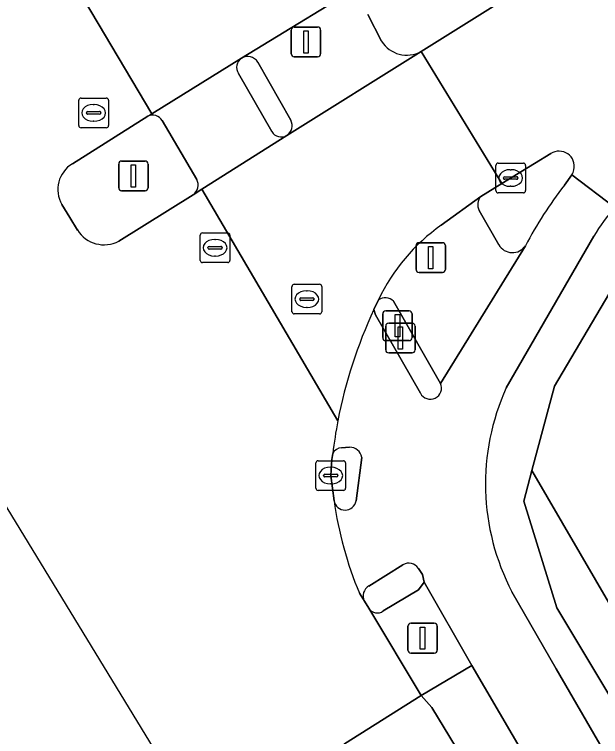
# Model space of a CAD drawing. Extents: x 158455 to 159797, y 387218 to 388672.
# Drawn here: x 158466.82 to 158486.55, y 387812.43 to 387836.73 of the extents above; entities that cross this region are included whole.
import ezdxf

# ---------------------------------------------------------------- set-up
doc = ezdxf.new("R2010")
doc.units = 0
for name, color, linetype in [('IMGEO_Berm_groen', 7, 'Continuous'), ('IMGEO_Berm_open', 7, 'Continuous'), ('IMGEO_Brandkraan', 7, 'Continuous'), ('IMGEO_Drukknoppaal', 7, 'Continuous'), ('IMGEO_Fietspad_gesloten', 7, 'Continuous'), ('IMGEO_Fietspad_open', 7, 'Continuous'), ('IMGEO_Kolk', 7, 'Continuous'), ('IMGEO_Lichtmast', 7, 'Continuous'), ('IMGEO_Rijbaan_lokaal_gesloten', 7, 'Continuous'), ('IMGEO_Rijbaan_regionaal_gesloten', 7, 'Continuous'), ('IMGEO_Rioolput', 7, 'Continuous'), ('IMGEO_Verkeerseiland_gesloten', 7, 'Continuous'), ('IMGEO_Verkeerseiland_open', 7, 'Continuous'), ('IMGEO_Verkeersregelinstallatiepaal', 7, 'Continuous'), ('IMGEO_Voetpad_open', 7, 'Continuous')]:
    doc.layers.add(name, color=color, linetype=linetype)

msp = doc.modelspace()

# ---------------------------------------------------------------- linework, layer by layer
at = {"layer": 'IMGEO_Berm_groen'}
for points in [[(158480.509, 387835.487), (158523.75, 387862.509)], [(158478.712, 387836.73), (158479.175, 387835.834)], [(158490.254, 387825.218), (158489.044, 387827.172), (158488.184, 387829.067), (158487.671, 387828.745), (158485, 387824.221), (158484.237, 387821.378), (158506.024, 387783.964), (158509.758, 387777.954), (158515.06, 387769.897), (158527.238, 387750.747), (158548.722, 387717.403), (158561.527, 387695.629), (158567.142, 387685.228), (158568.545, 387685.937), (158571.712, 387687.537), (158533.201, 387748.867), (158526.8, 387758.122)], [(158515.06, 387769.897), (158509.758, 387777.954), (158506.024, 387783.964), (158484.237, 387821.378), (158483.961, 387820.346), (158485.074, 387816.76), (158488.697, 387810.722), (158500, 387791.321), (158504.739, 387783.19), (158508.513, 387777.116), (158508.527, 387777.094), (158525.962, 387750), (158547.445, 387716.616)]]:
    msp.add_lwpolyline(points, dxfattribs=at)
msp.add_arc((158480.023, 387836.358), 0.997, 211.6978, 299.1409, dxfattribs=at)
at = {"layer": 'IMGEO_Berm_open'}
msp.add_lwpolyline([(158486.282, 387807.855), (158482.21, 387814.816), (158480.511, 387813.808), (158480.865, 387813.406), (158492.476, 387794.267), (158500, 387781.694), (158502.166, 387778.074), (158504.155, 387774.671)], dxfattribs=at)
at = {"layer": 'IMGEO_Brandkraan'}
for p, q in [((158468.985, 387832.991), (158468.985, 387833.843)), ((158469.06, 387833.917), (158469.912, 387833.917)), ((158469.986, 387833.843), (158469.986, 387832.991)), ((158469.473, 387833.697), (158469.498, 387833.697)), ((158469.244, 387833.411), (158469.244, 387833.423)), ((158469.682, 387833.374), (158469.284, 387833.374)), ((158469.287, 387833.46), (158469.685, 387833.46)), ((158469.728, 387833.423), (158469.728, 387833.411)), ((158469.496, 387833.137), (158469.471, 387833.137)), ((158469.912, 387832.917), (158469.06, 387832.917)), ((158473.072, 387828.452), (158473.072, 387829.304)), ((158473.147, 387829.378), (158473.999, 387829.378)), ((158473.56, 387829.158), (158473.585, 387829.158)), ((158474.073, 387829.304), (158474.073, 387828.452)), ((158473.374, 387828.921), (158473.772, 387828.921)), ((158473.331, 387828.872), (158473.331, 387828.884)), ((158473.769, 387828.835), (158473.371, 387828.835)), ((158473.815, 387828.884), (158473.815, 387828.872)), ((158473.583, 387828.598), (158473.558, 387828.598)), ((158473.999, 387828.378), (158473.147, 387828.378))]:
    msp.add_line(p, q, dxfattribs=at)
for points in [[(158468.985, 387832.991), (158468.985, 387833.843)], [(158469.06, 387833.917), (158469.912, 387833.917)], [(158469.986, 387833.843), (158469.986, 387832.991)], [(158469.912, 387832.917), (158469.06, 387832.917)], [(158473.072, 387828.452), (158473.072, 387829.304)], [(158473.147, 387829.378), (158473.999, 387829.378)], [(158474.073, 387829.304), (158474.073, 387828.452)], [(158473.999, 387828.378), (158473.147, 387828.378)]]:
    msp.add_lwpolyline(points, dxfattribs=at)
for centre, radius, start, end in [((158469.062, 387833.841), 0.0765, 91.552, 178.448), ((158469.062, 387833.841), 0.0765, 91.552, 178.448), ((158469.91, 387833.841), 0.0765, 1.552, 88.448), ((158469.91, 387833.841), 0.0765, 1.552, 88.448), ((158469.284, 387833.42), 0.0403, 85.8775, 175.7526), ((158469.281, 387833.41), 0.0366, 178.938, 274.7102), ((158469.685, 387833.417), 0.043, 264.8664, 352.4533), ((158469.689, 387833.422), 0.0386, 1.7309, 96.639), ((158469.062, 387832.993), 0.0765, 181.552, 268.448), ((158469.062, 387832.993), 0.0765, 181.552, 268.448), ((158469.91, 387832.993), 0.0765, 271.552, 358.448), ((158469.91, 387832.993), 0.0765, 271.552, 358.448), ((158473.149, 387829.302), 0.0765, 91.552, 178.448), ((158473.149, 387829.302), 0.0765, 91.552, 178.448), ((158473.997, 387829.302), 0.0765, 1.552, 88.448), ((158473.997, 387829.302), 0.0765, 1.552, 88.448), ((158473.371, 387828.881), 0.0403, 85.8775, 175.7526), ((158473.776, 387828.883), 0.0386, 1.7309, 96.639), ((158473.368, 387828.871), 0.0366, 178.938, 274.7102), ((158473.772, 387828.878), 0.043, 264.8664, 352.4533), ((158473.149, 387828.454), 0.0765, 181.552, 268.448), ((158473.149, 387828.454), 0.0765, 181.552, 268.448), ((158473.997, 387828.454), 0.0765, 271.552, 358.448), ((158473.997, 387828.454), 0.0765, 271.552, 358.448)]:
    msp.add_arc(centre, radius, start, end, dxfattribs=at)
for centre, major_axis, ratio, start_param, end_param in [((158469.472, 387833.417), (-0.387, 0.002), 0.722429, 4.712389, 7.853982), ((158469.497, 387833.417), (-0.39, 0.002), 0.717154, 1.570796, 4.712389), ((158473.559, 387828.878), (-0.387, 0.002), 0.722429, 4.712389, 7.853982), ((158473.584, 387828.878), (-0.39, 0.002), 0.717154, 1.570796, 4.712389)]:
    msp.add_ellipse(centre, major_axis=major_axis, ratio=ratio, start_param=start_param, end_param=end_param, dxfattribs=at)
at = {"layer": 'IMGEO_Drukknoppaal'}
for p, q in [((158479.316, 387825.439), (158479.316, 387826.239)), ((158479.316, 387826.239), (158479.316, 387825.439)), ((158479.416, 387826.339), (158480.206, 387826.339)), ((158480.206, 387826.339), (158479.416, 387826.339)), ((158480.306, 387826.239), (158480.306, 387825.439)), ((158480.306, 387825.439), (158480.306, 387826.239)), ((158480.206, 387825.339), (158479.416, 387825.339)), ((158479.416, 387825.339), (158480.206, 387825.339))]:
    msp.add_line(p, q, dxfattribs=at)
msp.add_lwpolyline([(158479.736, 387826.214), (158479.886, 387826.214), (158479.886, 387825.464), (158479.736, 387825.464), (158479.736, 387826.214)], dxfattribs=at)
for centre, start, end in [((158479.416, 387826.239), 90, 180), ((158479.416, 387826.239), 90, 180), ((158480.206, 387826.239), 0, 90), ((158480.206, 387826.239), 360, 90), ((158479.416, 387825.439), 180, 270), ((158479.416, 387825.439), 180, 270), ((158480.206, 387825.439), 270, 0), ((158480.206, 387825.439), 270, 0)]:
    msp.add_arc(centre, 0.1, start, end, dxfattribs=at)
at = {"layer": 'IMGEO_Fietspad_gesloten'}
for points in [[(158487.022, 387830.231), (158485.575, 387831.33), (158485.329, 387830.981)], [(158483.372, 387824.161), (158486.322, 387829.268)], [(158484.02, 387828.947), (158481.161, 387824.313)], [(158480.482, 387823.984), (158478.967, 387826.624), (158478.917, 387826.794)], [(158477.833, 387822.143), (158478.1, 387822.164)], [(158478.508, 387821.823), (158478.322, 387820.356)], [(158478.749, 387817.493), (158479.896, 387818.205)], [(158480.415, 387818.084), (158480.558, 387817.875), (158480.61, 387817.627), (158482.21, 387814.816), (158486.282, 387807.855), (158498.197, 387787.378), (158500, 387784.423), (158502.337, 387780.592), (158505.466, 387775.464), (158505.545, 387775.285), (158505.768, 387774.768), (158507.961, 387776.157), (158504.386, 387781.795), (158504.092, 387782.258), (158500, 387789.02), (158498.845, 387790.928), (158493.586, 387799.98), (158485.048, 387814.702)], [(158478.43, 387817.251), (158478.596, 387816.984)], [(158485.048, 387814.702), (158483.565, 387817.298)]]:
    msp.add_lwpolyline(points, dxfattribs=at)
for centre, radius, start, end in [((158495.765, 387822.827), 13.243, 141.9967, 152.4759), ((158491.873, 387825.969), 6.457, 138.6973, 149.2763), ((158493.461, 387820.012), 16.047, 154.9994, 169.0796), ((158480.818, 387824.157), 0.377, 207.2264, 24.4773), ((158490.501, 387820.927), 7.828, 155.6019, 207.6198), ((158493.504, 387820.002), 16.091, 169.0731, 173.0352), ((158477.828, 387821.816), 0.327, 89.0838, 155.2674), ((158478.105, 387821.755), 0.409, 9.5175, 90.7058), ((158477.95, 387820.427), 0.379, 189.3956, 349.222), ((158490.106, 387822.127), 12.653, 188.0053, 202.6668), ((158480.095, 387817.885), 0.377, 31.9188, 121.8341), ((158478.944, 387817.157), 0.389, 120.1412, 206.3984)]:
    msp.add_arc(centre, radius, start, end, dxfattribs=at)
at = {"layer": 'IMGEO_Fietspad_open'}
for points in [[(158474.463, 387835.261), (158471.441, 387833.384), (158471.406, 387833.362), (158471.31, 387833.303)], [(158475.479, 387832.788), (158474.361, 387834.741)], [(158471.792, 387833.159), (158472.956, 387831.177)], [(158472.84, 387830.662), (158473.127, 387830.844), (158475.988, 387832.656)]]:
    msp.add_lwpolyline(points, dxfattribs=at)
for centre, radius, start, end in [((158474.678, 387834.949), 0.379, 124.5266, 213.2777), ((158471.473, 387832.969), 0.372, 30.7599, 115.9725), ((158475.8, 387832.978), 0.373, 210.5968, 300.3264), ((158472.604, 387830.986), 0.4, 306.0528, 28.56)]:
    msp.add_arc(centre, radius, start, end, dxfattribs=at)
at = {"layer": 'IMGEO_Kolk'}
for p, q in [((158483.021, 387830.799), (158483.021, 387831.651)), ((158483.096, 387831.725), (158483.948, 387831.725)), ((158484.022, 387831.651), (158484.022, 387830.799)), ((158483.509, 387831.505), (158483.534, 387831.505)), ((158483.28, 387831.219), (158483.28, 387831.231)), ((158483.718, 387831.182), (158483.32, 387831.182)), ((158483.323, 387831.268), (158483.721, 387831.268)), ((158483.764, 387831.231), (158483.764, 387831.219)), ((158483.532, 387830.945), (158483.507, 387830.945)), ((158483.948, 387830.725), (158483.096, 387830.725)), ((158476.966, 387820.785), (158476.966, 387821.637)), ((158477.041, 387821.711), (158477.893, 387821.711)), ((158477.967, 387821.637), (158477.967, 387820.785)), ((158477.454, 387821.491), (158477.479, 387821.491)), ((158477.225, 387821.205), (158477.225, 387821.217)), ((158477.663, 387821.168), (158477.265, 387821.168)), ((158477.268, 387821.254), (158477.666, 387821.254)), ((158477.709, 387821.217), (158477.709, 387821.205)), ((158477.477, 387820.931), (158477.452, 387820.931)), ((158477.893, 387820.711), (158477.041, 387820.711))]:
    msp.add_line(p, q, dxfattribs=at)
for points in [[(158483.021, 387830.799), (158483.021, 387831.651)], [(158483.096, 387831.725), (158483.948, 387831.725)], [(158484.022, 387831.651), (158484.022, 387830.799)], [(158483.948, 387830.725), (158483.096, 387830.725)], [(158476.966, 387820.785), (158476.966, 387821.637)], [(158477.041, 387821.711), (158477.893, 387821.711)], [(158477.967, 387821.637), (158477.967, 387820.785)], [(158477.893, 387820.711), (158477.041, 387820.711)]]:
    msp.add_lwpolyline(points, dxfattribs=at)
for centre, radius, start, end in [((158483.098, 387831.649), 0.0765, 91.552, 178.448), ((158483.098, 387831.649), 0.0765, 91.552, 178.448), ((158483.946, 387831.649), 0.0765, 1.552, 88.448), ((158483.946, 387831.649), 0.0765, 1.552, 88.448), ((158483.32, 387831.228), 0.0403, 85.8775, 175.7526), ((158483.317, 387831.218), 0.0366, 178.938, 274.7102), ((158483.721, 387831.225), 0.043, 264.8664, 352.4533), ((158483.725, 387831.23), 0.0386, 1.7309, 96.639), ((158483.098, 387830.801), 0.0765, 181.552, 268.448), ((158483.098, 387830.801), 0.0765, 181.552, 268.448), ((158483.946, 387830.801), 0.0765, 271.552, 358.448), ((158483.946, 387830.801), 0.0765, 271.552, 358.448), ((158477.043, 387821.635), 0.0765, 91.552, 178.448), ((158477.043, 387821.635), 0.0765, 91.552, 178.448), ((158477.891, 387821.635), 0.0765, 1.552, 88.448), ((158477.891, 387821.635), 0.0765, 1.552, 88.448), ((158477.265, 387821.214), 0.0403, 85.8775, 175.7526), ((158477.262, 387821.204), 0.0366, 178.938, 274.7102), ((158477.666, 387821.211), 0.043, 264.8664, 352.4533), ((158477.67, 387821.216), 0.0386, 1.7309, 96.639), ((158477.043, 387820.787), 0.0765, 181.552, 268.448), ((158477.043, 387820.787), 0.0765, 181.552, 268.448), ((158477.891, 387820.787), 0.0765, 271.552, 358.448), ((158477.891, 387820.787), 0.0765, 271.552, 358.448)]:
    msp.add_arc(centre, radius, start, end, dxfattribs=at)
for centre, major_axis, ratio, start_param, end_param in [((158483.508, 387831.225), (-0.387, 0.002), 0.722429, 4.712389, 7.853982), ((158483.533, 387831.225), (-0.39, 0.002), 0.717154, 1.570796, 4.712389), ((158477.453, 387821.211), (-0.387, 0.002), 0.722429, 4.712389, 7.853982), ((158477.478, 387821.211), (-0.39, 0.002), 0.717154, 1.570796, 4.712389)]:
    msp.add_ellipse(centre, major_axis=major_axis, ratio=ratio, start_param=start_param, end_param=end_param, dxfattribs=at)
at = {"layer": 'IMGEO_Lichtmast'}
for p, q in [((158470.328, 387830.895), (158470.328, 387831.695)), ((158470.328, 387831.695), (158470.328, 387830.895)), ((158470.428, 387831.795), (158471.218, 387831.795)), ((158471.218, 387831.795), (158470.428, 387831.795)), ((158471.318, 387831.695), (158471.318, 387830.895)), ((158471.318, 387830.895), (158471.318, 387831.695)), ((158471.218, 387830.795), (158470.428, 387830.795)), ((158470.428, 387830.795), (158471.218, 387830.795))]:
    msp.add_line(p, q, dxfattribs=at)
msp.add_lwpolyline([(158470.748, 387831.67), (158470.898, 387831.67), (158470.898, 387830.92), (158470.748, 387830.92), (158470.748, 387831.67)], dxfattribs=at)
for centre, start, end in [((158470.428, 387831.695), 90, 180), ((158470.428, 387831.695), 90, 180), ((158471.218, 387831.695), 0, 90), ((158471.218, 387831.695), 360, 90), ((158470.428, 387830.895), 180, 270), ((158470.428, 387830.895), 180, 270), ((158471.218, 387830.895), 270, 0), ((158471.218, 387830.895), 270, 0)]:
    msp.add_arc(centre, 0.1, start, end, dxfattribs=at)
at = {"layer": 'IMGEO_Rijbaan_lokaal_gesloten'}
for points in [[(158523.75, 387862.509), (158480.509, 387835.487), (158483.221, 387831.039), (158484.87, 387832.045)], [(158467.376, 387840.256), (158471.441, 387833.384), (158474.463, 387835.261), (158479.024, 387838.051), (158475.023, 387843.917)], [(158483.221, 387831.039), (158480.509, 387835.487), (158475.988, 387832.656), (158473.127, 387830.844), (158477.704, 387823.052)], [(158485.575, 387831.33), (158487.022, 387830.231)], [(158481.185, 387829.635), (158482.513, 387830.608), (158483.221, 387831.039)], [(158478.917, 387826.794), (158479.075, 387827.124)]]:
    msp.add_lwpolyline(points, dxfattribs=at)
for centre, radius, start, end in [((158485.152, 387831.617), 0.512, 347.3096, 123.3688), ((158485.139, 387831.623), 0.525, 326.0653, 346.9855), ((158484.858, 387824.406), 6.39, 125.089, 154.8302), ((158493.461, 387820.012), 16.047, 154.9994, 169.0796)]:
    msp.add_arc(centre, radius, start, end, dxfattribs=at)
at = {"layer": 'IMGEO_Rijbaan_regionaal_gesloten'}
for points in [[(158460.932, 387841.735), (158455.111, 387838.851), (158463.744, 387824.72), (158473.207, 387809.229)], [(158468.769, 387831.706), (158471.31, 387833.303), (158471.406, 387833.362), (158471.441, 387833.384), (158467.376, 387840.256), (158467.134, 387840.231)], [(158477.704, 387823.052), (158473.127, 387830.844), (158472.84, 387830.662), (158470.333, 387829.102)], [(158468.943, 387829.475), (158468.682, 387829.901), (158468.417, 387830.333)], [(158477.576, 387820.365), (158477.467, 387821.211), (158477.507, 387821.747), (158477.531, 387821.953)], [(158473.207, 387809.229), (158475.146, 387810.445), (158477.923, 387812.186), (158480.511, 387813.808), (158478.743, 387816.747), (158478.596, 387816.984), (158478.43, 387817.251)], [(158492.476, 387794.267), (158480.865, 387813.406), (158480.511, 387813.808), (158477.923, 387812.186), (158489.694, 387792.973), (158508.177, 387761.763), (158510.939, 387758.288)]]:
    msp.add_lwpolyline(points, dxfattribs=at)
for centre, radius, start, end in [((158469.292, 387830.84), 1.011, 121.1184, 210.1228), ((158469.837, 387830.031), 1.053, 211.8622, 298.0954), ((158493.504, 387820.002), 16.091, 169.0731, 173.0352), ((158490.106, 387822.127), 12.653, 188.0053, 202.6668)]:
    msp.add_arc(centre, radius, start, end, dxfattribs=at)
at = {"layer": 'IMGEO_Rioolput'}
for p, q in [((158476.161, 387826.723), (158476.161, 387827.575)), ((158476.236, 387827.649), (158477.088, 387827.649)), ((158477.162, 387827.575), (158477.162, 387826.723)), ((158476.463, 387827.192), (158476.861, 387827.192)), ((158476.649, 387827.429), (158476.674, 387827.429)), ((158476.42, 387827.143), (158476.42, 387827.155)), ((158476.858, 387827.106), (158476.46, 387827.106)), ((158476.904, 387827.155), (158476.904, 387827.143)), ((158476.672, 387826.869), (158476.647, 387826.869)), ((158477.088, 387826.649), (158476.236, 387826.649))]:
    msp.add_line(p, q, dxfattribs=at)
for points in [[(158476.161, 387826.723), (158476.161, 387827.575)], [(158476.236, 387827.649), (158477.088, 387827.649)], [(158477.162, 387827.575), (158477.162, 387826.723)], [(158477.088, 387826.649), (158476.236, 387826.649)]]:
    msp.add_lwpolyline(points, dxfattribs=at)
for centre, radius, start, end in [((158476.238, 387827.573), 0.0765, 91.552, 178.448), ((158476.238, 387827.573), 0.0765, 91.552, 178.448), ((158477.086, 387827.573), 0.0765, 1.552, 88.448), ((158477.086, 387827.573), 0.0765, 1.552, 88.448), ((158476.46, 387827.152), 0.0403, 85.8775, 175.7526), ((158476.865, 387827.154), 0.0386, 1.7309, 96.639), ((158476.457, 387827.142), 0.0366, 178.938, 274.7102), ((158476.861, 387827.149), 0.043, 264.8664, 352.4533), ((158476.238, 387826.725), 0.0765, 181.552, 268.448), ((158476.238, 387826.725), 0.0765, 181.552, 268.448), ((158477.086, 387826.725), 0.0765, 271.552, 358.448), ((158477.086, 387826.725), 0.0765, 271.552, 358.448)]:
    msp.add_arc(centre, radius, start, end, dxfattribs=at)
for centre, major_axis, ratio, start_param, end_param in [((158476.648, 387827.149), (-0.387, 0.002), 0.722429, 4.712389, 7.853982), ((158476.673, 387827.149), (-0.39, 0.002), 0.717154, 1.570796, 4.712389)]:
    msp.add_ellipse(centre, major_axis=major_axis, ratio=ratio, start_param=start_param, end_param=end_param, dxfattribs=at)
at = {"layer": 'IMGEO_Verkeerseiland_gesloten'}
for points in [[(158476.119, 387833.169), (158475.012, 387835.123)], [(158474.361, 387834.741), (158475.479, 387832.788)]]:
    msp.add_lwpolyline(points, dxfattribs=at)
for centre, radius, start, end in [((158474.678, 387834.949), 0.379, 124.5266, 213.2777), ((158474.665, 387834.904), 0.41, 32.2281, 119.5521), ((158475.768, 387832.985), 0.396, 303.7207, 27.6294), ((158475.8, 387832.978), 0.373, 210.5968, 300.3264)]:
    msp.add_arc(centre, radius, start, end, dxfattribs=at)
at = {"layer": 'IMGEO_Verkeerseiland_open'}
for points in [[(158471.31, 387833.303), (158468.769, 387831.706)], [(158472.956, 387831.177), (158471.792, 387833.159)], [(158484.87, 387832.045), (158483.221, 387831.039), (158482.513, 387830.608)], [(158485.329, 387830.981), (158485.575, 387831.33)], [(158470.333, 387829.102), (158472.84, 387830.662)], [(158468.417, 387830.333), (158468.682, 387829.901), (158468.943, 387829.475)], [(158482.46, 387830.127), (158483.12, 387828.978)], [(158479.075, 387827.124), (158478.917, 387826.794), (158478.967, 387826.624), (158480.482, 387823.984)], [(158481.161, 387824.313), (158479.574, 387827.077)], [(158478.1, 387822.164), (158477.833, 387822.143)], [(158477.531, 387821.953), (158477.507, 387821.747), (158477.467, 387821.211), (158477.576, 387820.365)], [(158478.322, 387820.356), (158478.508, 387821.823)], [(158479.896, 387818.205), (158478.749, 387817.493)], [(158480.61, 387817.627), (158480.558, 387817.875), (158480.415, 387818.084)], [(158479.234, 387816.653), (158480.422, 387817.367), (158480.61, 387817.627)], [(158478.596, 387816.984), (158478.743, 387816.747)]]:
    msp.add_lwpolyline(points, dxfattribs=at)
for centre, radius, start, end in [((158471.473, 387832.969), 0.372, 30.7599, 115.9725), ((158485.152, 387831.617), 0.512, 347.3096, 123.3688), ((158469.292, 387830.84), 1.011, 121.1184, 210.1228), ((158485.139, 387831.623), 0.525, 326.0653, 346.9855), ((158472.604, 387830.986), 0.4, 306.0528, 28.56), ((158495.765, 387822.827), 13.243, 141.9967, 152.4759), ((158482.874, 387830.325), 0.459, 141.918, 205.5062), ((158469.837, 387830.031), 1.053, 211.8622, 298.0954), ((158483.58, 387829.244), 0.531, 210.0126, 326.0419), ((158479.298, 387826.814), 0.381, 43.5438, 125.6947), ((158480.818, 387824.157), 0.377, 207.2264, 24.4773), ((158477.828, 387821.816), 0.327, 89.0838, 155.2674), ((158478.105, 387821.755), 0.409, 9.5175, 90.7058), ((158477.95, 387820.427), 0.379, 189.3956, 349.222), ((158480.095, 387817.885), 0.377, 31.9188, 121.8341), ((158478.944, 387817.157), 0.389, 120.1412, 206.3984), ((158479.031, 387816.922), 0.337, 211.3068, 307.0174)]:
    msp.add_arc(centre, radius, start, end, dxfattribs=at)
at = {"layer": 'IMGEO_Verkeersregelinstallatiepaal'}
for p, q in [((158476.135, 387835.406), (158476.135, 387836.206)), ((158476.135, 387836.206), (158476.135, 387835.406)), ((158476.235, 387836.306), (158477.025, 387836.306)), ((158477.025, 387836.306), (158476.235, 387836.306)), ((158477.125, 387836.206), (158477.125, 387835.406)), ((158477.125, 387835.406), (158477.125, 387836.206)), ((158477.025, 387835.306), (158476.235, 387835.306)), ((158476.235, 387835.306), (158477.025, 387835.306)), ((158480.337, 387828.148), (158480.337, 387828.948)), ((158480.337, 387828.948), (158480.337, 387828.148)), ((158480.437, 387829.048), (158481.227, 387829.048)), ((158481.227, 387829.048), (158480.437, 387829.048)), ((158481.327, 387828.948), (158481.327, 387828.148)), ((158481.327, 387828.148), (158481.327, 387828.948)), ((158481.227, 387828.048), (158480.437, 387828.048)), ((158480.437, 387828.048), (158481.227, 387828.048)), ((158479.316, 387826.752), (158480.106, 387826.752)), ((158480.106, 387826.752), (158479.316, 387826.752)), ((158479.216, 387825.852), (158479.216, 387826.652)), ((158479.216, 387826.652), (158479.216, 387825.852)), ((158480.206, 387826.652), (158480.206, 387825.852)), ((158480.206, 387825.852), (158480.206, 387826.652)), ((158480.106, 387825.752), (158479.316, 387825.752)), ((158479.316, 387825.752), (158480.106, 387825.752)), ((158480.06, 387815.337), (158480.06, 387816.137)), ((158480.06, 387816.137), (158480.06, 387815.337)), ((158480.16, 387816.237), (158480.95, 387816.237)), ((158480.95, 387816.237), (158480.16, 387816.237)), ((158481.05, 387816.137), (158481.05, 387815.337)), ((158481.05, 387815.337), (158481.05, 387816.137)), ((158480.95, 387815.237), (158480.16, 387815.237)), ((158480.16, 387815.237), (158480.95, 387815.237))]:
    msp.add_line(p, q, dxfattribs=at)
for points in [[(158476.555, 387836.181), (158476.705, 387836.181), (158476.705, 387835.431), (158476.555, 387835.431), (158476.555, 387836.181)], [(158480.757, 387828.923), (158480.907, 387828.923), (158480.907, 387828.173), (158480.757, 387828.173), (158480.757, 387828.923)], [(158479.636, 387826.627), (158479.786, 387826.627), (158479.786, 387825.877), (158479.636, 387825.877), (158479.636, 387826.627)], [(158480.48, 387816.112), (158480.63, 387816.112), (158480.63, 387815.362), (158480.48, 387815.362), (158480.48, 387816.112)]]:
    msp.add_lwpolyline(points, dxfattribs=at)
for centre, start, end in [((158476.235, 387836.206), 90, 180), ((158476.235, 387836.206), 90, 180), ((158477.025, 387836.206), 0, 90), ((158477.025, 387836.206), 360, 90), ((158476.235, 387835.406), 180, 270), ((158476.235, 387835.406), 180, 270), ((158477.025, 387835.406), 270, 0), ((158477.025, 387835.406), 270, 0), ((158480.437, 387828.948), 90, 180), ((158480.437, 387828.948), 90, 180), ((158481.227, 387828.948), 0, 90), ((158481.227, 387828.948), 360, 90), ((158480.437, 387828.148), 180, 270), ((158480.437, 387828.148), 180, 270), ((158481.227, 387828.148), 270, 0), ((158481.227, 387828.148), 270, 0), ((158479.316, 387826.652), 90, 180), ((158479.316, 387826.652), 90, 180), ((158480.106, 387826.652), 0, 90), ((158480.106, 387826.652), 360, 90), ((158479.316, 387825.852), 180, 270), ((158479.316, 387825.852), 180, 270), ((158480.106, 387825.852), 270, 0), ((158480.106, 387825.852), 270, 0), ((158480.16, 387816.137), 90, 180), ((158480.16, 387816.137), 90, 180), ((158480.95, 387816.137), 0, 90), ((158480.95, 387816.137), 360, 90), ((158480.16, 387815.337), 180, 270), ((158480.16, 387815.337), 180, 270), ((158480.95, 387815.337), 270, 0), ((158480.95, 387815.337), 270, 0)]:
    msp.add_arc(centre, 0.1, start, end, dxfattribs=at)
at = {"layer": 'IMGEO_Voetpad_open'}
for points in [[(158479.024, 387838.051), (158474.463, 387835.261)], [(158479.175, 387835.834), (158478.712, 387836.73)], [(158475.988, 387832.656), (158480.509, 387835.487)], [(158475.012, 387835.123), (158476.119, 387833.169)], [(158482.513, 387830.608), (158481.185, 387829.635)], [(158483.12, 387828.978), (158482.46, 387830.127)], [(158547.445, 387716.616), (158525.962, 387750), (158508.527, 387777.094), (158508.513, 387777.116), (158504.739, 387783.19), (158500, 387791.321), (158488.697, 387810.722), (158485.074, 387816.76), (158483.961, 387820.346), (158484.237, 387821.378), (158485, 387824.221), (158487.671, 387828.745), (158488.184, 387829.067), (158487.022, 387830.231)], [(158486.322, 387829.268), (158483.372, 387824.161)], [(158479.574, 387827.077), (158481.161, 387824.313), (158484.02, 387828.947)], [(158478.743, 387816.747), (158480.511, 387813.808), (158482.21, 387814.816), (158480.61, 387817.627), (158480.422, 387817.367), (158479.234, 387816.653)], [(158483.565, 387817.298), (158485.048, 387814.702), (158493.586, 387799.98), (158498.845, 387790.928), (158500, 387789.02), (158504.092, 387782.258), (158504.386, 387781.795), (158507.961, 387776.157), (158515.055, 387764.958), (158524.561, 387750), (158527.667, 387745.113), (158538.38, 387728.68), (158547.996, 387713.568)]]:
    msp.add_lwpolyline(points, dxfattribs=at)
for centre, radius, start, end in [((158480.023, 387836.358), 0.997, 211.6978, 299.1409), ((158474.665, 387834.904), 0.41, 32.2281, 119.5521), ((158475.768, 387832.985), 0.396, 303.7207, 27.6294), ((158482.874, 387830.325), 0.459, 141.918, 205.5062), ((158491.873, 387825.969), 6.457, 138.6973, 149.2763), ((158484.858, 387824.406), 6.39, 125.089, 154.8302), ((158483.58, 387829.244), 0.531, 210.0126, 326.0419), ((158479.298, 387826.814), 0.381, 43.5438, 125.6947), ((158490.501, 387820.927), 7.828, 155.6019, 207.6198), ((158479.031, 387816.922), 0.337, 211.3068, 307.0174)]:
    msp.add_arc(centre, radius, start, end, dxfattribs=at)

doc.saveas('drawing.dxf')
